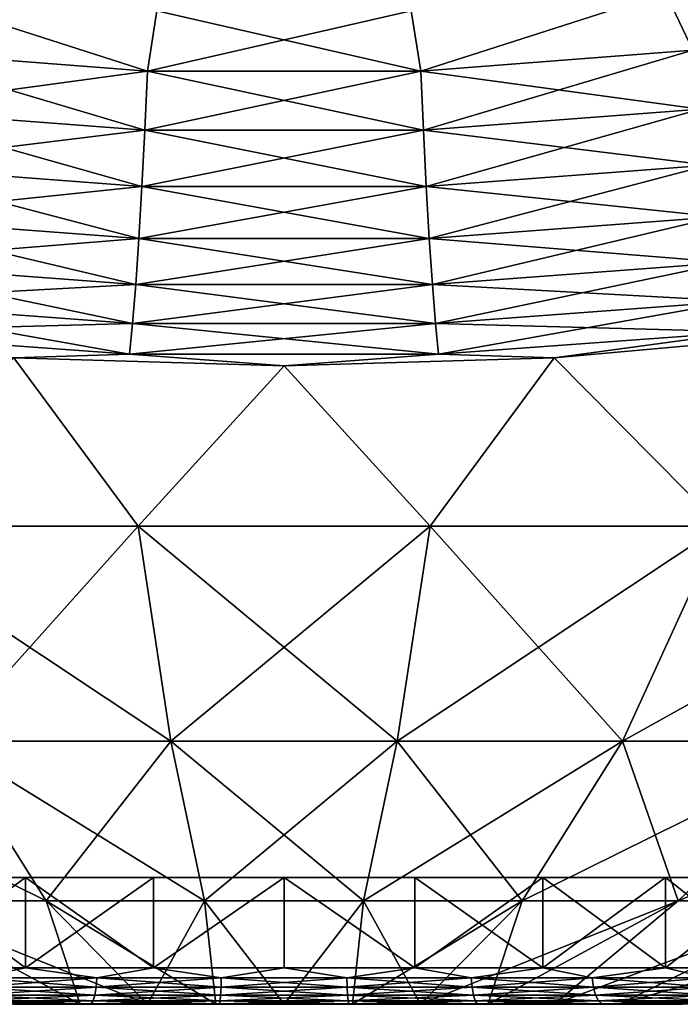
# Model space of a CAD drawing. Header units: metres. Extents: x -109 to 109, y -505 to 40.
# Tile 246 of 331: x 75.06 to 78.66, y -108.23 to -102.87. Entities that reach past the tile are written whole.
import ezdxf

# ---------------------------------------------------------------- set-up
doc = ezdxf.new("R2010")
doc.units = ezdxf.units.M
doc.layers.add('solid_K244224000C74', color=7, linetype='CONTINUOUS')

msp = doc.modelspace()

# ---------------------------------------------------------------- linework, layer by layer
at = {"layer": 'solid_K244224000C74'}
for points in [[(78.725304, -103.033409, -20.351023), (78.576492, -102.718819, -20.34951), (79.956192, -102.516144, -20.55732)], [(78.725296, -103.033409, 20.351023), (79.95639, -102.516113, 20.557356), (78.576759, -102.718796, 20.349541)], [(74.274696, -103.033409, 20.351023), (75.755348, -103.146736, 20.232443), (74.423508, -102.718819, 20.34951)], [(75.755348, -103.146736, -20.232443), (74.274704, -103.033409, -20.351023), (74.423241, -102.718796, -20.349541)], [(75.755348, -103.146736, -20.232443), (74.423241, -102.718796, -20.349541), (75.807175, -102.819328, -20.24612)], [(75.755348, -103.146736, 20.232443), (75.80751, -102.819344, 20.246107), (74.423508, -102.718819, 20.34951)], [(77.244652, -103.146736, -20.232443), (77.19249, -102.819344, -20.246107), (78.576492, -102.718819, -20.34951)], [(77.244652, -103.146736, 20.232443), (78.576759, -102.718796, 20.349541), (77.192825, -102.819328, 20.24612)], [(77.244652, -103.146736, 20.232443), (78.725296, -103.033409, 20.351023), (78.576759, -102.718796, 20.349541)], [(78.725304, -103.033409, -20.351023), (77.244652, -103.146736, -20.232443), (78.576492, -102.718819, -20.34951)], [(75.755348, -103.146736, -20.232443), (75.807175, -102.819328, -20.24612), (77.19249, -102.819344, -20.246107)], [(77.244652, -103.146736, -20.232443), (75.755348, -103.146736, -20.232443), (77.19249, -102.819344, -20.246107)], [(75.755348, -103.146736, 20.232443), (77.244652, -103.146736, 20.232443), (75.80751, -102.819344, 20.246107)], [(77.244652, -103.146736, 20.232443), (77.192825, -102.819328, 20.24612), (75.80751, -102.819344, 20.246107)], [(74.233482, -103.354073, -20.285831), (74.274704, -103.033409, -20.351023), (75.755348, -103.146736, -20.232443)], [(74.233482, -103.354073, 20.285831), (75.741463, -103.468925, 20.163355), (74.274696, -103.033409, 20.351023)], [(75.741463, -103.468925, 20.163355), (75.755348, -103.146736, 20.232443), (74.274696, -103.033409, 20.351023)], [(77.258537, -103.468925, -20.163355), (77.244652, -103.146736, -20.232443), (78.725304, -103.033409, -20.351023)], [(78.766518, -103.354073, 20.285831), (78.725296, -103.033409, 20.351023), (77.244652, -103.146736, 20.232443)], [(78.766518, -103.354073, -20.285831), (77.258537, -103.468925, -20.163355), (78.725304, -103.033409, -20.351023)], [(75.741463, -103.468925, -20.163355), (74.233482, -103.354073, -20.285831), (75.755348, -103.146736, -20.232443)], [(75.741463, -103.468925, -20.163355), (75.755348, -103.146736, -20.232443), (77.244652, -103.146736, -20.232443)], [(77.258537, -103.468925, -20.163355), (75.741463, -103.468925, -20.163355), (77.244652, -103.146736, -20.232443)], [(75.741463, -103.468925, 20.163355), (77.258537, -103.468925, 20.163355), (75.755348, -103.146736, 20.232443)], [(77.258537, -103.468925, 20.163355), (77.244652, -103.146736, 20.232443), (75.755348, -103.146736, 20.232443)], [(77.258537, -103.468925, 20.163355), (78.766518, -103.354073, 20.285831), (77.244652, -103.146736, 20.232443)], [(74.187737, -103.659004, -20.168779), (74.233482, -103.354073, -20.285831), (75.741463, -103.468925, -20.163355)], [(74.187737, -103.659004, 20.168779), (75.726067, -103.775314, 20.04225), (74.233482, -103.354073, 20.285831)], [(75.726067, -103.775314, 20.04225), (75.741463, -103.468925, 20.163355), (74.233482, -103.354073, 20.285831)], [(77.273933, -103.775314, -20.04225), (77.258537, -103.468925, -20.163355), (78.766518, -103.354073, -20.285831)], [(78.812263, -103.659004, 20.168779), (78.766518, -103.354073, 20.285831), (77.258537, -103.468925, 20.163355)], [(78.812263, -103.659004, -20.168779), (77.273933, -103.775314, -20.04225), (78.766518, -103.354073, -20.285831)], [(75.726074, -103.775314, -20.04225), (74.187737, -103.659004, -20.168779), (75.741463, -103.468925, -20.163355)], [(75.726067, -103.775314, 20.04225), (77.273926, -103.775314, 20.04225), (75.741463, -103.468925, 20.163355)], [(75.726074, -103.775314, -20.04225), (75.741463, -103.468925, -20.163355), (77.258537, -103.468925, -20.163355)], [(77.273933, -103.775314, -20.04225), (75.726074, -103.775314, -20.04225), (77.258537, -103.468925, -20.163355)], [(77.273926, -103.775314, 20.04225), (77.258537, -103.468925, 20.163355), (75.741463, -103.468925, 20.163355)], [(77.273926, -103.775314, 20.04225), (78.812263, -103.659004, 20.168779), (77.258537, -103.468925, 20.163355)], [(74.138702, -103.939896, -20.003044), (74.187737, -103.659004, -20.168779), (75.726074, -103.775314, -20.04225)], [(74.138702, -103.939896, 20.003044), (75.709587, -104.057556, 19.872421), (74.187737, -103.659004, 20.168779)], [(75.709587, -104.057556, 19.872421), (75.726067, -103.775314, 20.04225), (74.187737, -103.659004, 20.168779)], [(78.861298, -103.939896, 20.003044), (78.812263, -103.659004, 20.168779), (77.273926, -103.775314, 20.04225)], [(77.290413, -104.057556, -19.872421), (77.273933, -103.775314, -20.04225), (78.812263, -103.659004, -20.168779)], [(78.861298, -103.939896, -20.003044), (77.290413, -104.057556, -19.872421), (78.812263, -103.659004, -20.168779)], [(75.709587, -104.057556, -19.872421), (74.138702, -103.939896, -20.003044), (75.726074, -103.775314, -20.04225)], [(75.709587, -104.057556, -19.872421), (75.726074, -103.775314, -20.04225), (77.273933, -103.775314, -20.04225)], [(77.290413, -104.057556, -19.872421), (75.709587, -104.057556, -19.872421), (77.273933, -103.775314, -20.04225)], [(75.709587, -104.057556, 19.872421), (77.290413, -104.057556, 19.872421), (75.726067, -103.775314, 20.04225)], [(77.290413, -104.057556, 19.872421), (77.273926, -103.775314, 20.04225), (75.726067, -103.775314, 20.04225)], [(77.290413, -104.057556, 19.872421), (78.861298, -103.939896, 20.003044), (77.273926, -103.775314, 20.04225)], [(74.087715, -104.189125, -19.793139), (74.138702, -103.939896, -20.003044), (75.709587, -104.057556, -19.872421)], [(74.087715, -104.189125, 19.793139), (75.692459, -104.307983, 19.658485), (74.138702, -103.939896, 20.003044)], [(75.692459, -104.307983, 19.658485), (75.709587, -104.057556, 19.872421), (74.138702, -103.939896, 20.003044)], [(77.307541, -104.307983, -19.658485), (77.290413, -104.057556, -19.872421), (78.861298, -103.939896, -20.003044)], [(78.912285, -104.189125, 19.793139), (78.861298, -103.939896, 20.003044), (77.290413, -104.057556, 19.872421)], [(78.912285, -104.189125, -19.793139), (77.307541, -104.307983, -19.658485), (78.861298, -103.939896, -20.003044)], [(75.692459, -104.307983, -19.658485), (74.087715, -104.189125, -19.793139), (75.709587, -104.057556, -19.872421)], [(75.692459, -104.307983, -19.658485), (75.709587, -104.057556, -19.872421), (77.290413, -104.057556, -19.872421)], [(77.307541, -104.307983, -19.658485), (75.692459, -104.307983, -19.658485), (77.290413, -104.057556, -19.872421)], [(75.692459, -104.307983, 19.658485), (77.307541, -104.307983, 19.658485), (75.709587, -104.057556, 19.872421)], [(77.307541, -104.307983, 19.658485), (77.290413, -104.057556, 19.872421), (75.709587, -104.057556, 19.872421)], [(77.307541, -104.307983, 19.658485), (78.912285, -104.189125, 19.793139), (77.290413, -104.057556, 19.872421)], [(74.036171, -104.39991, -19.544765), (74.087715, -104.189125, -19.793139), (75.692459, -104.307983, -19.658485)], [(74.036171, -104.39991, 19.544765), (75.675156, -104.519783, 19.406263), (74.087715, -104.189125, 19.793139)], [(75.675156, -104.519783, 19.406263), (75.692459, -104.307983, 19.658485), (74.087715, -104.189125, 19.793139)], [(77.324844, -104.519783, -19.406263), (77.307541, -104.307983, -19.658485), (78.912285, -104.189125, -19.793139)], [(78.963829, -104.39991, 19.544765), (78.912285, -104.189125, 19.793139), (77.307541, -104.307983, 19.658485)], [(78.963829, -104.39991, -19.544765), (77.324844, -104.519783, -19.406263), (78.912285, -104.189125, -19.793139)], [(75.675156, -104.519783, -19.406263), (74.036171, -104.39991, -19.544765), (75.692459, -104.307983, -19.658485)], [(75.675156, -104.519783, -19.406263), (75.692459, -104.307983, -19.658485), (77.307541, -104.307983, -19.658485)], [(77.324844, -104.519783, -19.406263), (75.675156, -104.519783, -19.406263), (77.307541, -104.307983, -19.658485)], [(75.675156, -104.519783, 19.406263), (77.324844, -104.519783, 19.406263), (75.692459, -104.307983, 19.658485)], [(77.324844, -104.519783, 19.406263), (77.307541, -104.307983, 19.658485), (75.692459, -104.307983, 19.658485)], [(77.324844, -104.519783, 19.406263), (78.963829, -104.39991, 19.544765), (77.307541, -104.307983, 19.658485)], [(73.985458, -104.566513, -19.264683), (74.036171, -104.39991, -19.544765), (75.675156, -104.519783, -19.406263)], [(73.985458, -104.566513, 19.264683), (75.658142, -104.687195, 19.122612), (74.036171, -104.39991, 19.544765)], [(75.658142, -104.687195, 19.122612), (75.675156, -104.519783, 19.406263), (74.036171, -104.39991, 19.544765)], [(77.341858, -104.687195, -19.122612), (77.324844, -104.519783, -19.406263), (78.963829, -104.39991, -19.544765)], [(79.014542, -104.566513, 19.264683), (78.963829, -104.39991, 19.544765), (77.324844, -104.519783, 19.406263)], [(79.014542, -104.566513, -19.264683), (77.341858, -104.687195, -19.122612), (78.963829, -104.39991, -19.544765)], [(75.658142, -104.687195, -19.122612), (73.985458, -104.566513, -19.264683), (75.675156, -104.519783, -19.406263)], [(75.658142, -104.687195, -19.122612), (75.028831, -104.70752, -19.044703), (73.985458, -104.566513, -19.264683)], [(73.985458, -104.566513, 19.264683), (75.028831, -104.70752, 19.044703), (75.658142, -104.687195, 19.122612)], [(75.658142, -104.687195, -19.122612), (75.675156, -104.519783, -19.406263), (77.324844, -104.519783, -19.406263)], [(77.341858, -104.687195, -19.122612), (75.658142, -104.687195, -19.122612), (77.324844, -104.519783, -19.406263)], [(75.658142, -104.687195, 19.122612), (77.341858, -104.687195, 19.122612), (75.675156, -104.519783, 19.406263)], [(77.341858, -104.687195, 19.122612), (77.324844, -104.519783, 19.406263), (75.675156, -104.519783, 19.406263)], [(77.341858, -104.687195, 19.122612), (79.014542, -104.566513, 19.264683), (77.324844, -104.519783, 19.406263)], [(79.014542, -104.566513, -19.264683), (77.971169, -104.70752, -19.044703), (77.341858, -104.687195, -19.122612)], [(77.341858, -104.687195, 19.122612), (77.971169, -104.70752, 19.044703), (79.014542, -104.566513, 19.264683)], [(79.014542, -104.566513, -19.264683), (79.425552, -104.576103, -19.194635), (77.971169, -104.70752, -19.044703)], [(79.014542, -104.566513, 19.264683), (77.971169, -104.70752, 19.044703), (79.425552, -104.576103, 19.194635)], [(77.971169, -104.70752, -19.044703), (79.425552, -104.576103, -19.194635), (78.878944, -105.622948, -16.545948)], [(79.425552, -104.576103, 19.194635), (77.971169, -104.70752, 19.044703), (78.878944, -105.622948, 16.545948)], [(75.028831, -104.70752, -19.044703), (75.704613, -105.622948, -16.697161), (74.121056, -105.622948, -16.545948)], [(75.028831, -104.70752, 19.044703), (74.121056, -105.622948, 16.545948), (75.704613, -105.622948, 16.697161)], [(75.658142, -104.687195, -19.122612), (76.5, -104.751678, -18.994268), (75.028831, -104.70752, -19.044703)], [(75.658142, -104.687195, 19.122612), (75.028831, -104.70752, 19.044703), (76.5, -104.751678, 18.994268)], [(75.028831, -104.70752, -19.044703), (76.5, -104.751678, -18.994268), (75.704613, -105.622948, -16.697161)], [(76.5, -104.751678, 18.994268), (75.028831, -104.70752, 19.044703), (75.704613, -105.622948, 16.697161)], [(77.341858, -104.687195, -19.122612), (76.5, -104.751678, -18.994268), (75.658142, -104.687195, -19.122612)], [(75.658142, -104.687195, 19.122612), (76.5, -104.751678, 18.994268), (77.341858, -104.687195, 19.122612)], [(77.341858, -104.687195, -19.122612), (77.971169, -104.70752, -19.044703), (76.5, -104.751678, -18.994268)], [(77.341858, -104.687195, 19.122612), (76.5, -104.751678, 18.994268), (77.971169, -104.70752, 19.044703)], [(76.5, -104.751678, -18.994268), (77.971169, -104.70752, -19.044703), (77.295387, -105.622948, -16.697161)], [(77.971169, -104.70752, 19.044703), (76.5, -104.751678, 18.994268), (77.295387, -105.622948, 16.697161)], [(77.971169, -104.70752, -19.044703), (78.878944, -105.622948, -16.545948), (77.295387, -105.622948, -16.697161)], [(77.971169, -104.70752, 19.044703), (77.295387, -105.622948, 16.697161), (78.878944, -105.622948, 16.545948)], [(76.5, -104.751678, -18.994268), (77.295387, -105.622948, -16.697161), (75.704613, -105.622948, -16.697161)], [(76.5, -104.751678, 18.994268), (75.704613, -105.622948, 16.697161), (77.295387, -105.622948, 16.697161)], [(74.121056, -105.622948, -16.545948), (75.704613, -105.622948, -16.697161), (74.656784, -106.793419, -12.819849)], [(74.121056, -105.622948, 16.545948), (74.656784, -106.793419, 12.819849), (75.883736, -106.793419, 12.937008)], [(75.704613, -105.622948, 16.697161), (74.121056, -105.622948, 16.545948), (75.883736, -106.793419, 12.937008)], [(75.704613, -105.622948, -16.697161), (75.883736, -106.793419, -12.937008), (74.656784, -106.793419, -12.819849)], [(75.704613, -105.622948, -16.697161), (77.295387, -105.622948, -16.697161), (75.883736, -106.793419, -12.937008)], [(75.704613, -105.622948, 16.697161), (75.883736, -106.793419, 12.937008), (77.116264, -106.793419, 12.937008)], [(77.295387, -105.622948, 16.697161), (75.704613, -105.622948, 16.697161), (77.116264, -106.793419, 12.937008)], [(77.295387, -105.622948, -16.697161), (77.116264, -106.793419, -12.937008), (75.883736, -106.793419, -12.937008)], [(78.878944, -105.622948, -16.545948), (78.343216, -106.793419, -12.819849), (77.116264, -106.793419, -12.937008)], [(77.295387, -105.622948, -16.697161), (78.878944, -105.622948, -16.545948), (77.116264, -106.793419, -12.937008)], [(77.295387, -105.622948, 16.697161), (77.116264, -106.793419, 12.937008), (78.343216, -106.793419, 12.819849)], [(78.878944, -105.622948, 16.545948), (77.295387, -105.622948, 16.697161), (78.343216, -106.793419, 12.819849)], [(80.440971, -105.622948, -16.244894), (79.553474, -106.793419, -12.586591), (78.343216, -106.793419, -12.819849)], [(78.878944, -105.622948, -16.545948), (80.440971, -105.622948, -16.244894), (78.343216, -106.793419, -12.819849)], [(78.878944, -105.622948, 16.545948), (78.343216, -106.793419, 12.819849), (79.553474, -106.793419, 12.586591)], [(73.446526, -106.793419, 12.586591), (74.353004, -107.663673, 8.850045), (75.203972, -107.663673, 9.014057)], [(74.656784, -106.793419, 12.819849), (73.446526, -106.793419, 12.586591), (75.203972, -107.663673, 9.014057)], [(74.656784, -106.793419, -12.819849), (75.203972, -107.663673, -9.014057), (74.353004, -107.663673, -8.850045)], [(74.656784, -106.793419, -12.819849), (75.883736, -106.793419, -12.937008), (75.203972, -107.663673, -9.014057)], [(74.656784, -106.793419, 12.819849), (75.203972, -107.663673, 9.014057), (76.066681, -107.663673, 9.096436)], [(75.883736, -106.793419, 12.937008), (74.656784, -106.793419, 12.819849), (76.066681, -107.663673, 9.096436)], [(75.883736, -106.793419, -12.937008), (76.066681, -107.663673, -9.096436), (75.203972, -107.663673, -9.014057)], [(75.883736, -106.793419, -12.937008), (77.116264, -106.793419, -12.937008), (76.066681, -107.663673, -9.096436)], [(75.883736, -106.793419, 12.937008), (76.066681, -107.663673, 9.096436), (76.933319, -107.663673, 9.096436)], [(77.116264, -106.793419, 12.937008), (75.883736, -106.793419, 12.937008), (76.933319, -107.663673, 9.096436)], [(77.116264, -106.793419, -12.937008), (76.933319, -107.663673, -9.096436), (76.066681, -107.663673, -9.096436)], [(78.343216, -106.793419, -12.819849), (77.796028, -107.663673, -9.014057), (76.933319, -107.663673, -9.096436)], [(77.116264, -106.793419, -12.937008), (78.343216, -106.793419, -12.819849), (76.933319, -107.663673, -9.096436)], [(77.116264, -106.793419, 12.937008), (76.933319, -107.663673, 9.096436), (77.796028, -107.663673, 9.014057)], [(78.343216, -106.793419, 12.819849), (77.116264, -106.793419, 12.937008), (77.796028, -107.663673, 9.014057)], [(79.553474, -106.793419, -12.586591), (78.646996, -107.663673, -8.850045), (77.796028, -107.663673, -9.014057)], [(78.343216, -106.793419, -12.819849), (79.553474, -106.793419, -12.586591), (77.796028, -107.663673, -9.014057)], [(78.343216, -106.793419, 12.819849), (77.796028, -107.663673, 9.014057), (78.646996, -107.663673, 8.850045)], [(79.553474, -106.793419, 12.586591), (78.343216, -106.793419, 12.819849), (78.646996, -107.663673, 8.850045)], [(80.736076, -106.793419, -12.239347), (79.478523, -107.663673, -8.605886), (78.646996, -107.663673, -8.850045)], [(79.553474, -106.793419, -12.586591), (80.736076, -106.793419, -12.239347), (78.646996, -107.663673, -8.850045)], [(79.553474, -106.793419, 12.586591), (78.646996, -107.663673, 8.850045), (79.478523, -107.663673, 8.605886)], [(81.5, -107.537003), (71.5, -107.537003), (71.550888, -107.537003, -0.711501)], [(81.449112, -107.537003, 0.711501), (71.5, -107.537003), (81.5, -107.537003)], [(71.550888, -107.537003, 0.711501), (71.5, -107.537003), (81.449112, -107.537003, 0.711501)], [(81.449112, -107.537003, -0.711501), (71.550888, -107.537003, -0.711501), (71.702492, -107.537003, -1.408403)], [(81.5, -107.537003), (71.550888, -107.537003, -0.711501), (81.449112, -107.537003, -0.711501)], [(71.550888, -107.537003, 0.711501), (81.449112, -107.537003, 0.711501), (81.297508, -107.537003, 1.408403)], [(71.550888, -107.537003, 0.711501), (81.297508, -107.537003, 1.408403), (71.702492, -107.537003, 1.408403)], [(81.297508, -107.537003, -1.408403), (71.702492, -107.537003, -1.408403), (71.951866, -107.537003, -2.077092)], [(81.449112, -107.537003, -0.711501), (71.702492, -107.537003, -1.408403), (81.297508, -107.537003, -1.408403)], [(71.702492, -107.537003, 1.408403), (81.297508, -107.537003, 1.408403), (81.048134, -107.537003, 2.077092)], [(71.702492, -107.537003, 1.408403), (81.048134, -107.537003, 2.077092), (71.951866, -107.537003, 2.077092)], [(81.048134, -107.537003, -2.077092), (71.951866, -107.537003, -2.077092), (72.293747, -107.537003, -2.703165)], [(81.297508, -107.537003, -1.408403), (71.951866, -107.537003, -2.077092), (81.048134, -107.537003, -2.077092)], [(71.951866, -107.537003, 2.077092), (81.048134, -107.537003, 2.077092), (80.706253, -107.537003, 2.703165)], [(71.951866, -107.537003, 2.077092), (80.706253, -107.537003, 2.703165), (72.293747, -107.537003, 2.703165)], [(80.706253, -107.537003, -2.703165), (72.293747, -107.537003, -2.703165), (72.72142, -107.537003, -3.274453)], [(81.048134, -107.537003, -2.077092), (72.293747, -107.537003, -2.703165), (80.706253, -107.537003, -2.703165)], [(72.293747, -107.537003, 2.703165), (80.706253, -107.537003, 2.703165), (80.27858, -107.537003, 3.274453)], [(72.293747, -107.537003, 2.703165), (80.27858, -107.537003, 3.274453), (72.72142, -107.537003, 3.274453)], [(80.27858, -107.537003, -3.274453), (72.72142, -107.537003, -3.274453), (73.225693, -107.537003, -3.778738)], [(80.706253, -107.537003, -2.703165), (72.72142, -107.537003, -3.274453), (80.27858, -107.537003, -3.274453)], [(72.72142, -107.537003, 3.274453), (80.27858, -107.537003, 3.274453), (79.774307, -107.537003, 3.778738)], [(72.72142, -107.537003, 3.274453), (79.774307, -107.537003, 3.778738), (73.225693, -107.537003, 3.778738)], [(79.774307, -107.537003, -3.778738), (73.225693, -107.537003, -3.778738), (73.797005, -107.537003, -4.206398)], [(80.27858, -107.537003, -3.274453), (73.225693, -107.537003, -3.778738), (79.774307, -107.537003, -3.778738)], [(73.225693, -107.537003, 3.778738), (79.774307, -107.537003, 3.778738), (79.202995, -107.537003, 4.206398)], [(73.225693, -107.537003, 3.778738), (79.202995, -107.537003, 4.206398), (73.797005, -107.537003, 4.206398)], [(79.202995, -107.537003, -4.206398), (73.797005, -107.537003, -4.206398), (74.422737, -107.537003, -4.548069)], [(79.774307, -107.537003, -3.778738), (73.797005, -107.537003, -4.206398), (79.202995, -107.537003, -4.206398)], [(73.797005, -107.537003, 4.206398), (79.202995, -107.537003, 4.206398), (78.577263, -107.537003, 4.548069)], [(73.797005, -107.537003, 4.206398), (78.577263, -107.537003, 4.548069), (74.422737, -107.537003, 4.548069)], [(78.577263, -107.537003, -4.548069), (74.422737, -107.537003, -4.548069), (75.091217, -107.537003, -4.797413)], [(75.091362, -108.027771, -4.797472), (75.091217, -107.537003, -4.797413), (74.422737, -107.537003, -4.548069)], [(79.202995, -107.537003, -4.206398), (74.422737, -107.537003, -4.548069), (78.577263, -107.537003, -4.548069)], [(74.422951, -108.027771, -4.548172), (75.091362, -108.027771, -4.797472), (74.422737, -107.537003, -4.548069)], [(74.422737, -107.537003, 4.548069), (78.577263, -107.537003, 4.548069), (77.908783, -107.537003, 4.797413)], [(74.422737, -107.537003, 4.548069), (77.908783, -107.537003, 4.797413), (75.091217, -107.537003, 4.797413)], [(74.422913, -108.027771, 4.548153), (74.422737, -107.537003, 4.548069), (75.091217, -107.537003, 4.797413)], [(75.091316, -108.027771, 4.79746), (74.422913, -108.027771, 4.548153), (75.091217, -107.537003, 4.797413)], [(77.908783, -107.537003, -4.797413), (75.091217, -107.537003, -4.797413), (75.788315, -107.537003, -4.949077)], [(75.788452, -108.027771, -4.949111), (75.788315, -107.537003, -4.949077), (75.091217, -107.537003, -4.797413)], [(78.577263, -107.537003, -4.548069), (75.091217, -107.537003, -4.797413), (77.908783, -107.537003, -4.797413)], [(75.091362, -108.027771, -4.797472), (75.788452, -108.027771, -4.949111), (75.091217, -107.537003, -4.797413)], [(75.091217, -107.537003, 4.797413), (77.908783, -107.537003, 4.797413), (77.211685, -107.537003, 4.949077)], [(75.091217, -107.537003, 4.797413), (77.211685, -107.537003, 4.949077), (75.788315, -107.537003, 4.949077)], [(75.091316, -108.027771, 4.79746), (75.091217, -107.537003, 4.797413), (75.788315, -107.537003, 4.949077)], [(75.788406, -108.027771, 4.949104), (75.091316, -108.027771, 4.79746), (75.788315, -107.537003, 4.949077)], [(77.211685, -107.537003, -4.949077), (75.788315, -107.537003, -4.949077), (76.5, -107.537003, -4.999956)], [(75.788452, -108.027771, -4.949111), (76.5, -107.537003, -4.999956), (75.788315, -107.537003, -4.949077)], [(77.908783, -107.537003, -4.797413), (75.788315, -107.537003, -4.949077), (77.211685, -107.537003, -4.949077)], [(75.788315, -107.537003, 4.949077), (77.211685, -107.537003, 4.949077), (76.5, -107.537003, 4.999956)], [(75.788406, -108.027771, 4.949104), (75.788315, -107.537003, 4.949077), (76.5, -107.537003, 4.999956)], [(76.499977, -108.027771, 5), (75.788406, -108.027771, 4.949104), (76.5, -107.537003, 4.999956)], [(75.788452, -108.027771, -4.949111), (76.500023, -108.027771, -5), (76.5, -107.537003, -4.999956)], [(77.211548, -108.027771, 4.949111), (76.499977, -108.027771, 5), (76.5, -107.537003, 4.999956)], [(77.211594, -108.027771, -4.949104), (77.211685, -107.537003, -4.949077), (76.5, -107.537003, -4.999956)], [(76.500023, -108.027771, -5), (77.211594, -108.027771, -4.949104), (76.5, -107.537003, -4.999956)], [(77.211548, -108.027771, 4.949111), (76.5, -107.537003, 4.999956), (77.211685, -107.537003, 4.949077)], [(77.211548, -108.027771, 4.949111), (77.211685, -107.537003, 4.949077), (77.908783, -107.537003, 4.797413)], [(77.908638, -108.027771, 4.797472), (77.211548, -108.027771, 4.949111), (77.908783, -107.537003, 4.797413)], [(77.211594, -108.027771, -4.949104), (77.908684, -108.027771, -4.79746), (77.211685, -107.537003, -4.949077)], [(77.908684, -108.027771, -4.79746), (77.908783, -107.537003, -4.797413), (77.211685, -107.537003, -4.949077)], [(77.908638, -108.027771, 4.797472), (77.908783, -107.537003, 4.797413), (78.577263, -107.537003, 4.548069)], [(78.577049, -108.027771, 4.548172), (77.908638, -108.027771, 4.797472), (78.577263, -107.537003, 4.548069)], [(77.908684, -108.027771, -4.79746), (78.577087, -108.027771, -4.548153), (77.908783, -107.537003, -4.797413)], [(78.577087, -108.027771, -4.548153), (78.577263, -107.537003, -4.548069), (77.908783, -107.537003, -4.797413)], [(78.577049, -108.027771, 4.548172), (78.577263, -107.537003, 4.548069), (79.202995, -107.537003, 4.206398)], [(79.203178, -108.027771, 4.206285), (78.577049, -108.027771, 4.548172), (79.202995, -107.537003, 4.206398)], [(78.577087, -108.027771, -4.548153), (79.203217, -108.027771, -4.206261), (78.577263, -107.537003, -4.548069)], [(79.203217, -108.027771, -4.206261), (79.202995, -107.537003, -4.206398), (78.577263, -107.537003, -4.548069)], [(75.390251, -108.226677, -5.101577), (74.353004, -107.663673, -8.850045), (75.203972, -107.663673, -9.014057)], [(75.390251, -108.226677, -5.101577), (75.029137, -108.226677, -5.009409), (74.353004, -107.663673, -8.850045)], [(75.756958, -108.226677, 5.167738), (75.203972, -107.663673, 9.014057), (74.353004, -107.663673, 8.850045)], [(75.39019, -108.226677, 5.101563), (75.756958, -108.226677, 5.167738), (74.353004, -107.663673, 8.850045)], [(75.029068, -108.226677, 5.009391), (75.39019, -108.226677, 5.101563), (74.353004, -107.663673, 8.850045)], [(75.757027, -108.226677, -5.167747), (75.203972, -107.663673, -9.014057), (76.066681, -107.663673, -9.096436)], [(75.757027, -108.226677, -5.167747), (75.390251, -108.226677, -5.101577), (75.203972, -107.663673, -9.014057)], [(76.127518, -108.226677, 5.207579), (76.066681, -107.663673, 9.096436), (75.203972, -107.663673, 9.014057)], [(75.756958, -108.226677, 5.167738), (76.127518, -108.226677, 5.207579), (75.203972, -107.663673, 9.014057)], [(76.127579, -108.226677, -5.207584), (75.757027, -108.226677, -5.167747), (76.066681, -107.663673, -9.096436)], [(76.500031, -108.226677, -5.220883), (76.066681, -107.663673, -9.096436), (76.933319, -107.663673, -9.096436)], [(76.500031, -108.226677, -5.220883), (76.127579, -108.226677, -5.207584), (76.066681, -107.663673, -9.096436)], [(76.499969, -108.226677, 5.220883), (76.933319, -107.663673, 9.096436), (76.066681, -107.663673, 9.096436)], [(76.127518, -108.226677, 5.207579), (76.499969, -108.226677, 5.220883), (76.066681, -107.663673, 9.096436)], [(76.499969, -108.226677, 5.220883), (76.872421, -108.226677, 5.207584), (76.933319, -107.663673, 9.096436)], [(76.872482, -108.226677, -5.207579), (76.500031, -108.226677, -5.220883), (76.933319, -107.663673, -9.096436)], [(76.872421, -108.226677, 5.207584), (77.242973, -108.226677, 5.167747), (76.933319, -107.663673, 9.096436)], [(76.872482, -108.226677, -5.207579), (76.933319, -107.663673, -9.096436), (77.796028, -107.663673, -9.014057)], [(77.243042, -108.226677, -5.167738), (76.872482, -108.226677, -5.207579), (77.796028, -107.663673, -9.014057)], [(77.242973, -108.226677, 5.167747), (77.796028, -107.663673, 9.014057), (76.933319, -107.663673, 9.096436)], [(77.242973, -108.226677, 5.167747), (77.609749, -108.226677, 5.101577), (77.796028, -107.663673, 9.014057)], [(77.243042, -108.226677, -5.167738), (77.796028, -107.663673, -9.014057), (78.646996, -107.663673, -8.850045)], [(77.60981, -108.226677, -5.101563), (77.243042, -108.226677, -5.167738), (78.646996, -107.663673, -8.850045)], [(77.609749, -108.226677, 5.101577), (78.646996, -107.663673, 8.850045), (77.796028, -107.663673, 9.014057)], [(77.609749, -108.226677, 5.101577), (77.970863, -108.226677, 5.009409), (78.646996, -107.663673, 8.850045)], [(77.970932, -108.226677, -5.009391), (77.60981, -108.226677, -5.101563), (78.646996, -107.663673, -8.850045)], [(77.970863, -108.226677, 5.009409), (79.478523, -107.663673, 8.605886), (78.646996, -107.663673, 8.850045)], [(77.970863, -108.226677, 5.009409), (78.324486, -108.226677, 4.891716), (79.478523, -107.663673, 8.605886)], [(77.970932, -108.226677, -5.009391), (78.646996, -107.663673, -8.850045), (79.478523, -107.663673, -8.605886)], [(78.324547, -108.226677, -4.891693), (77.970932, -108.226677, -5.009391), (79.478523, -107.663673, -8.605886)], [(78.324486, -108.226677, 4.891716), (78.668808, -108.226677, 4.749095), (79.478523, -107.663673, 8.605886)], [(78.324547, -108.226677, -4.891693), (79.478523, -107.663673, -8.605886), (80.283081, -107.663673, -8.283792)], [(78.668869, -108.226677, -4.749068), (78.324547, -108.226677, -4.891693), (80.283081, -107.663673, -8.283792)], [(74.823029, -108.08268, 4.718546), (74.422913, -108.027771, 4.548153), (75.091316, -108.027771, 4.79746)], [(74.823029, -108.08268, -4.718546), (75.091362, -108.027771, -4.797472), (74.422951, -108.027771, -4.548172)], [(75.481155, -108.08268, -4.902945), (75.091362, -108.027771, -4.797472), (74.823029, -108.08268, -4.718546)], [(74.823029, -108.08268, 4.718546), (75.091316, -108.027771, 4.79746), (75.481155, -108.08268, 4.902945)], [(75.481155, -108.08268, 4.902945), (75.091316, -108.027771, 4.79746), (75.788406, -108.027771, 4.949104)], [(75.481155, -108.08268, -4.902945), (75.788452, -108.027771, -4.949111), (75.091362, -108.027771, -4.797472)], [(76.158264, -108.08268, -4.996011), (75.788452, -108.027771, -4.949111), (75.481155, -108.08268, -4.902945)], [(75.481155, -108.08268, 4.902945), (75.788406, -108.027771, 4.949104), (76.158264, -108.08268, 4.996011)], [(76.158264, -108.08268, 4.996011), (75.788406, -108.027771, 4.949104), (76.499977, -108.027771, 5)], [(76.158264, -108.08268, -4.996011), (76.500023, -108.027771, -5), (75.788452, -108.027771, -4.949111)], [(76.841736, -108.08268, -4.996011), (76.500023, -108.027771, -5), (76.158264, -108.08268, -4.996011)], [(76.158264, -108.08268, 4.996011), (76.499977, -108.027771, 5), (76.841736, -108.08268, 4.996011)], [(76.841736, -108.08268, 4.996011), (76.499977, -108.027771, 5), (77.211548, -108.027771, 4.949111)], [(76.841736, -108.08268, -4.996011), (77.211594, -108.027771, -4.949104), (76.500023, -108.027771, -5)], [(77.518845, -108.08268, -4.902945), (77.211594, -108.027771, -4.949104), (76.841736, -108.08268, -4.996011)], [(76.841736, -108.08268, 4.996011), (77.211548, -108.027771, 4.949111), (77.518845, -108.08268, 4.902945)], [(77.518845, -108.08268, 4.902945), (77.211548, -108.027771, 4.949111), (77.908638, -108.027771, 4.797472)], [(77.518845, -108.08268, -4.902945), (77.908684, -108.027771, -4.79746), (77.211594, -108.027771, -4.949104)], [(78.176971, -108.08268, -4.718546), (77.908684, -108.027771, -4.79746), (77.518845, -108.08268, -4.902945)], [(77.518845, -108.08268, 4.902945), (77.908638, -108.027771, 4.797472), (78.176971, -108.08268, 4.718546)], [(78.176971, -108.08268, 4.718546), (77.908638, -108.027771, 4.797472), (78.577049, -108.027771, 4.548172)], [(78.176971, -108.08268, -4.718546), (78.577087, -108.027771, -4.548153), (77.908684, -108.027771, -4.79746)], [(78.803864, -108.08268, -4.446249), (78.577087, -108.027771, -4.548153), (78.176971, -108.08268, -4.718546)], [(78.176971, -108.08268, 4.718546), (78.577049, -108.027771, 4.548172), (78.803864, -108.08268, 4.446249)], [(78.803864, -108.08268, 4.446249), (78.577049, -108.027771, 4.548172), (79.203178, -108.027771, 4.206285)], [(78.803864, -108.08268, -4.446249), (79.203217, -108.027771, -4.206261), (78.577087, -108.027771, -4.548153)], [(75.481155, -108.08268, 4.902945), (75.476555, -108.133606, 4.925085), (74.815453, -108.133606, 4.739853)], [(74.823029, -108.08268, 4.718546), (75.481155, -108.08268, 4.902945), (74.815453, -108.133606, 4.739853)], [(74.823029, -108.08268, -4.718546), (74.815453, -108.133606, -4.739853), (75.476555, -108.133606, -4.925085)], [(75.481155, -108.08268, -4.902945), (74.823029, -108.08268, -4.718546), (75.476555, -108.133606, -4.925085)], [(76.158264, -108.08268, 4.996011), (76.156723, -108.133606, 5.018571), (75.476555, -108.133606, 4.925085)], [(75.481155, -108.08268, 4.902945), (76.158264, -108.08268, 4.996011), (75.476555, -108.133606, 4.925085)], [(75.481155, -108.08268, -4.902945), (75.476555, -108.133606, -4.925085), (76.156723, -108.133606, -5.018571)], [(76.158264, -108.08268, -4.996011), (75.481155, -108.08268, -4.902945), (76.156723, -108.133606, -5.018571)], [(76.841736, -108.08268, 4.996011), (76.843277, -108.133606, 5.018571), (76.156723, -108.133606, 5.018571)], [(76.158264, -108.08268, 4.996011), (76.841736, -108.08268, 4.996011), (76.156723, -108.133606, 5.018571)], [(76.158264, -108.08268, -4.996011), (76.156723, -108.133606, -5.018571), (76.843277, -108.133606, -5.018571)], [(76.841736, -108.08268, -4.996011), (76.158264, -108.08268, -4.996011), (76.843277, -108.133606, -5.018571)], [(76.841736, -108.08268, 4.996011), (77.518845, -108.08268, 4.902945), (76.843277, -108.133606, 5.018571)], [(76.841736, -108.08268, -4.996011), (76.843277, -108.133606, -5.018571), (77.523445, -108.133606, -4.925085)], [(77.518845, -108.08268, -4.902945), (76.841736, -108.08268, -4.996011), (77.523445, -108.133606, -4.925085)], [(77.518845, -108.08268, 4.902945), (77.523445, -108.133606, 4.925085), (76.843277, -108.133606, 5.018571)], [(77.518845, -108.08268, 4.902945), (78.176971, -108.08268, 4.718546), (77.523445, -108.133606, 4.925085)], [(77.518845, -108.08268, -4.902945), (77.523445, -108.133606, -4.925085), (78.184547, -108.133606, -4.739853)], [(78.176971, -108.08268, -4.718546), (77.518845, -108.08268, -4.902945), (78.184547, -108.133606, -4.739853)], [(78.176971, -108.08268, 4.718546), (78.184547, -108.133606, 4.739853), (77.523445, -108.133606, 4.925085)], [(78.176971, -108.08268, 4.718546), (78.803864, -108.08268, 4.446249), (78.184547, -108.133606, 4.739853)], [(78.176971, -108.08268, -4.718546), (78.184547, -108.133606, -4.739853), (78.814262, -108.133606, -4.466327)], [(78.803864, -108.08268, -4.446249), (78.176971, -108.08268, -4.718546), (78.814262, -108.133606, -4.466327)], [(78.803864, -108.08268, 4.446249), (78.814262, -108.133606, 4.466327), (78.184547, -108.133606, 4.739853)], [(75.476555, -108.133606, 4.925085), (75.469276, -108.176315, 4.960121), (74.803474, -108.176315, 4.773571)], [(74.815453, -108.133606, 4.739853), (75.476555, -108.133606, 4.925085), (74.803474, -108.176315, 4.773571)], [(74.815453, -108.133606, -4.739853), (74.803474, -108.176315, -4.773571), (75.469276, -108.176315, -4.960121)], [(75.476555, -108.133606, -4.925085), (74.815453, -108.133606, -4.739853), (75.469276, -108.176315, -4.960121)], [(76.156723, -108.133606, 5.018571), (76.154282, -108.176315, 5.054272), (75.469276, -108.176315, 4.960121)], [(75.476555, -108.133606, 4.925085), (76.156723, -108.133606, 5.018571), (75.469276, -108.176315, 4.960121)], [(75.476555, -108.133606, -4.925085), (75.469276, -108.176315, -4.960121), (76.154282, -108.176315, -5.054272)], [(76.156723, -108.133606, -5.018571), (75.476555, -108.133606, -4.925085), (76.154282, -108.176315, -5.054272)], [(76.843277, -108.133606, 5.018571), (76.845718, -108.176315, 5.054272), (76.154282, -108.176315, 5.054272)], [(76.156723, -108.133606, 5.018571), (76.843277, -108.133606, 5.018571), (76.154282, -108.176315, 5.054272)], [(76.156723, -108.133606, -5.018571), (76.154282, -108.176315, -5.054272), (76.845718, -108.176315, -5.054272)], [(76.843277, -108.133606, -5.018571), (76.156723, -108.133606, -5.018571), (76.845718, -108.176315, -5.054272)], [(76.843277, -108.133606, 5.018571), (77.523445, -108.133606, 4.925085), (76.845718, -108.176315, 5.054272)], [(76.843277, -108.133606, -5.018571), (76.845718, -108.176315, -5.054272), (77.530724, -108.176315, -4.960121)], [(77.523445, -108.133606, -4.925085), (76.843277, -108.133606, -5.018571), (77.530724, -108.176315, -4.960121)], [(77.523445, -108.133606, 4.925085), (77.530724, -108.176315, 4.960121), (76.845718, -108.176315, 5.054272)], [(77.523445, -108.133606, 4.925085), (78.184547, -108.133606, 4.739853), (77.530724, -108.176315, 4.960121)], [(77.523445, -108.133606, -4.925085), (77.530724, -108.176315, -4.960121), (78.196526, -108.176315, -4.773571)], [(78.184547, -108.133606, -4.739853), (77.523445, -108.133606, -4.925085), (78.196526, -108.176315, -4.773571)], [(78.184547, -108.133606, 4.739853), (78.196526, -108.176315, 4.773571), (77.530724, -108.176315, 4.960121)], [(78.184547, -108.133606, 4.739853), (78.814262, -108.133606, 4.466327), (78.196526, -108.176315, 4.773571)], [(78.184547, -108.133606, -4.739853), (78.196526, -108.176315, -4.773571), (78.830727, -108.176315, -4.4981)], [(78.814262, -108.133606, -4.466327), (78.184547, -108.133606, -4.739853), (78.830727, -108.176315, -4.4981)], [(78.814262, -108.133606, 4.466327), (78.830727, -108.176315, 4.4981), (78.196526, -108.176315, 4.773571)], [(75.459877, -108.207497, 5.005334), (75.449097, -108.224731, 5.057216), (74.770264, -108.224731, 4.867015)], [(74.78801, -108.207497, 4.817085), (75.459877, -108.207497, 5.005334), (74.770264, -108.224731, 4.867015)], [(74.78801, -108.207497, -4.817085), (74.770264, -108.224731, -4.867015), (75.449097, -108.224731, -5.057216)], [(75.469276, -108.176315, 4.960121), (75.459877, -108.207497, 5.005334), (74.78801, -108.207497, 4.817085)], [(74.803474, -108.176315, 4.773571), (75.469276, -108.176315, 4.960121), (74.78801, -108.207497, 4.817085)], [(74.803474, -108.176315, -4.773571), (74.78801, -108.207497, -4.817085), (75.459877, -108.207497, -5.005334)], [(75.459877, -108.207497, -5.005334), (74.78801, -108.207497, -4.817085), (75.449097, -108.224731, -5.057216)], [(75.469276, -108.176315, -4.960121), (74.803474, -108.176315, -4.773571), (75.459877, -108.207497, -5.005334)], [(76.151131, -108.207497, 5.100344), (76.147514, -108.224731, 5.153211), (75.449097, -108.224731, 5.057216)], [(75.459877, -108.207497, 5.005334), (76.151131, -108.207497, 5.100344), (75.449097, -108.224731, 5.057216)], [(75.459877, -108.207497, -5.005334), (75.449097, -108.224731, -5.057216), (76.147514, -108.224731, -5.153211)], [(76.154282, -108.176315, 5.054272), (76.151131, -108.207497, 5.100344), (75.459877, -108.207497, 5.005334)], [(75.469276, -108.176315, 4.960121), (76.154282, -108.176315, 5.054272), (75.459877, -108.207497, 5.005334)], [(75.469276, -108.176315, -4.960121), (75.459877, -108.207497, -5.005334), (76.151131, -108.207497, -5.100344)], [(76.151131, -108.207497, -5.100344), (75.459877, -108.207497, -5.005334), (76.147514, -108.224731, -5.153211)], [(76.154282, -108.176315, -5.054272), (75.469276, -108.176315, -4.960121), (76.151131, -108.207497, -5.100344)], [(76.848869, -108.207497, 5.100344), (76.852486, -108.224731, 5.153211), (76.147514, -108.224731, 5.153211)], [(76.151131, -108.207497, 5.100344), (76.848869, -108.207497, 5.100344), (76.147514, -108.224731, 5.153211)], [(76.151131, -108.207497, -5.100344), (76.147514, -108.224731, -5.153211), (76.852486, -108.224731, -5.153211)], [(76.845718, -108.176315, 5.054272), (76.848869, -108.207497, 5.100344), (76.151131, -108.207497, 5.100344)], [(76.154282, -108.176315, 5.054272), (76.845718, -108.176315, 5.054272), (76.151131, -108.207497, 5.100344)], [(76.154282, -108.176315, -5.054272), (76.151131, -108.207497, -5.100344), (76.848869, -108.207497, -5.100344)], [(76.848869, -108.207497, -5.100344), (76.151131, -108.207497, -5.100344), (76.852486, -108.224731, -5.153211)], [(76.845718, -108.176315, -5.054272), (76.154282, -108.176315, -5.054272), (76.848869, -108.207497, -5.100344)], [(76.845718, -108.176315, 5.054272), (77.530724, -108.176315, 4.960121), (76.848869, -108.207497, 5.100344)], [(76.845718, -108.176315, -5.054272), (76.848869, -108.207497, -5.100344), (77.540123, -108.207497, -5.005334)], [(77.530724, -108.176315, -4.960121), (76.845718, -108.176315, -5.054272), (77.540123, -108.207497, -5.005334)], [(77.530724, -108.176315, 4.960121), (77.540123, -108.207497, 5.005334), (76.848869, -108.207497, 5.100344)], [(76.848869, -108.207497, 5.100344), (77.540123, -108.207497, 5.005334), (76.852486, -108.224731, 5.153211)], [(76.848869, -108.207497, -5.100344), (76.852486, -108.224731, -5.153211), (77.550903, -108.224731, -5.057216)], [(77.540123, -108.207497, -5.005334), (76.848869, -108.207497, -5.100344), (77.550903, -108.224731, -5.057216)], [(77.540123, -108.207497, 5.005334), (77.550903, -108.224731, 5.057216), (76.852486, -108.224731, 5.153211)], [(77.530724, -108.176315, 4.960121), (78.196526, -108.176315, 4.773571), (77.540123, -108.207497, 5.005334)], [(77.530724, -108.176315, -4.960121), (77.540123, -108.207497, -5.005334), (78.21199, -108.207497, -4.817085)], [(78.196526, -108.176315, -4.773571), (77.530724, -108.176315, -4.960121), (78.21199, -108.207497, -4.817085)], [(78.196526, -108.176315, 4.773571), (78.21199, -108.207497, 4.817085), (77.540123, -108.207497, 5.005334)], [(77.540123, -108.207497, 5.005334), (78.21199, -108.207497, 4.817085), (77.550903, -108.224731, 5.057216)], [(77.540123, -108.207497, -5.005334), (77.550903, -108.224731, -5.057216), (78.229736, -108.224731, -4.867015)], [(78.21199, -108.207497, -4.817085), (77.540123, -108.207497, -5.005334), (78.229736, -108.224731, -4.867015)], [(78.21199, -108.207497, 4.817085), (78.229736, -108.224731, 4.867015), (77.550903, -108.224731, 5.057216)], [(78.196526, -108.176315, 4.773571), (78.830727, -108.176315, 4.4981), (78.21199, -108.207497, 4.817085)], [(78.196526, -108.176315, -4.773571), (78.21199, -108.207497, -4.817085), (78.851974, -108.207497, -4.539102)], [(78.830727, -108.176315, -4.4981), (78.196526, -108.176315, -4.773571), (78.851974, -108.207497, -4.539102)], [(78.830727, -108.176315, 4.4981), (78.851974, -108.207497, 4.539102), (78.21199, -108.207497, 4.817085)], [(78.21199, -108.207497, 4.817085), (78.851974, -108.207497, 4.539102), (78.229736, -108.224731, 4.867015)], [(78.21199, -108.207497, -4.817085), (78.229736, -108.224731, -4.867015), (78.87635, -108.224731, -4.586151)], [(78.851974, -108.207497, -4.539102), (78.21199, -108.207497, -4.817085), (78.87635, -108.224731, -4.586151)], [(78.851974, -108.207497, 4.539102), (78.87635, -108.224731, 4.586151), (78.229736, -108.224731, 4.867015)], [(74.770264, -108.224731, -4.867015), (75.029137, -108.226677, -5.009409), (75.390251, -108.226677, -5.101577)], [(75.449097, -108.224731, -5.057216), (74.770264, -108.224731, -4.867015), (75.390251, -108.226677, -5.101577)], [(74.770264, -108.224731, 4.867015), (75.449097, -108.224731, 5.057216), (75.029068, -108.226677, 5.009391)], [(75.449097, -108.224731, 5.057216), (75.39019, -108.226677, 5.101563), (75.029068, -108.226677, 5.009391)], [(75.449097, -108.224731, 5.057216), (75.756958, -108.226677, 5.167738), (75.39019, -108.226677, 5.101563)], [(75.449097, -108.224731, -5.057216), (75.390251, -108.226677, -5.101577), (75.757027, -108.226677, -5.167747)], [(75.449097, -108.224731, -5.057216), (75.757027, -108.226677, -5.167747), (76.127579, -108.226677, -5.207584)], [(76.147514, -108.224731, -5.153211), (75.449097, -108.224731, -5.057216), (76.127579, -108.226677, -5.207584)], [(75.449097, -108.224731, 5.057216), (76.147514, -108.224731, 5.153211), (75.756958, -108.226677, 5.167738)], [(76.147514, -108.224731, 5.153211), (76.127518, -108.226677, 5.207579), (75.756958, -108.226677, 5.167738)], [(76.147514, -108.224731, 5.153211), (76.499969, -108.226677, 5.220883), (76.127518, -108.226677, 5.207579)], [(76.147514, -108.224731, -5.153211), (76.127579, -108.226677, -5.207584), (76.500031, -108.226677, -5.220883)], [(76.852486, -108.224731, -5.153211), (76.147514, -108.224731, -5.153211), (76.500031, -108.226677, -5.220883)], [(76.147514, -108.224731, 5.153211), (76.852486, -108.224731, 5.153211), (76.499969, -108.226677, 5.220883)], [(76.852486, -108.224731, 5.153211), (76.872421, -108.226677, 5.207584), (76.499969, -108.226677, 5.220883)], [(76.852486, -108.224731, -5.153211), (76.500031, -108.226677, -5.220883), (76.872482, -108.226677, -5.207579)], [(76.852486, -108.224731, -5.153211), (76.872482, -108.226677, -5.207579), (77.243042, -108.226677, -5.167738)], [(77.550903, -108.224731, -5.057216), (76.852486, -108.224731, -5.153211), (77.243042, -108.226677, -5.167738)], [(76.852486, -108.224731, 5.153211), (77.550903, -108.224731, 5.057216), (76.872421, -108.226677, 5.207584)], [(77.550903, -108.224731, 5.057216), (77.242973, -108.226677, 5.167747), (76.872421, -108.226677, 5.207584)], [(77.550903, -108.224731, 5.057216), (77.609749, -108.226677, 5.101577), (77.242973, -108.226677, 5.167747)], [(77.550903, -108.224731, -5.057216), (77.243042, -108.226677, -5.167738), (77.60981, -108.226677, -5.101563)], [(77.550903, -108.224731, -5.057216), (77.60981, -108.226677, -5.101563), (77.970932, -108.226677, -5.009391)], [(78.229736, -108.224731, -4.867015), (77.550903, -108.224731, -5.057216), (77.970932, -108.226677, -5.009391)], [(77.550903, -108.224731, 5.057216), (78.229736, -108.224731, 4.867015), (77.609749, -108.226677, 5.101577)], [(78.229736, -108.224731, 4.867015), (77.970863, -108.226677, 5.009409), (77.609749, -108.226677, 5.101577)], [(78.229736, -108.224731, 4.867015), (78.324486, -108.226677, 4.891716), (77.970863, -108.226677, 5.009409)], [(78.229736, -108.224731, -4.867015), (77.970932, -108.226677, -5.009391), (78.324547, -108.226677, -4.891693)], [(78.229736, -108.224731, -4.867015), (78.324547, -108.226677, -4.891693), (78.668869, -108.226677, -4.749068)], [(78.87635, -108.224731, -4.586151), (78.229736, -108.224731, -4.867015), (78.668869, -108.226677, -4.749068)], [(78.229736, -108.224731, 4.867015), (78.87635, -108.224731, 4.586151), (78.324486, -108.226677, 4.891716)], [(78.87635, -108.224731, 4.586151), (78.668808, -108.226677, 4.749095), (78.324486, -108.226677, 4.891716)]]:
    msp.add_3dface(points, dxfattribs=at)

doc.saveas('drawing.dxf')
